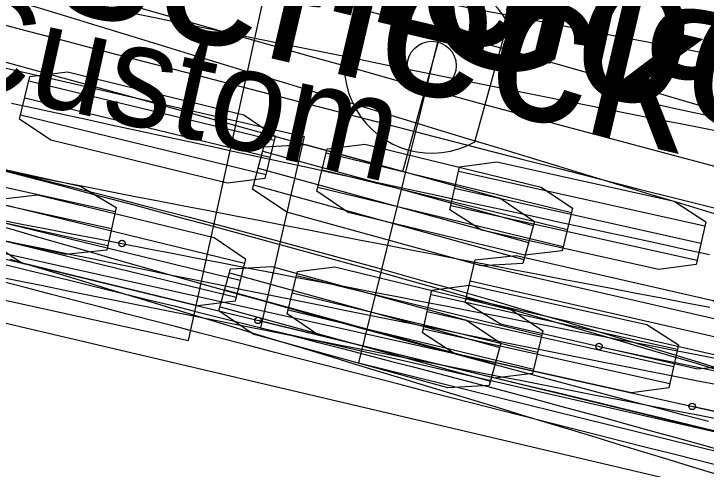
# Model space of a CAD drawing. Extents: x -14 to 1565148, y -25 to 642856.
# Drawn here: x 1564705.53 to 1564714.58, y 636303.88 to 636309.83 of the extents above; entities that cross this region are included whole.
import ezdxf

# ---------------------------------------------------------------- set-up
doc = ezdxf.new("R2010")
doc.units = 0
for name, color, linetype in [('CM_Corridor_Conceptual', 7, 'Continuous'), ('CM_Corridor_Key_Station', 7, 'Continuous'), ('MT_P_Cells', 7, 'Continuous'), ('PF_P_Grade_Line', 7, 'Continuous'), ('PV_P_Saw_Cut_Line', 7, 'Continuous'), ('TR_Turning_Path22', 7, 'Continuous'), ('TR_Turning_Path23', 7, 'Continuous'), ('TR_Turning_Path24', 7, 'Continuous')]:
    doc.layers.add(name, color=color, linetype=linetype)

msp = doc.modelspace()

# ---------------------------------------------------------------- linework, layer by layer
at = {"layer": 'CM_Corridor_Conceptual'}
for p, q in [((1564683.4591, 636311.9554), (1564718.4435, 636303.4647)), ((1564705.7299, 636308.9556), (1564708.9368, 636308.1773)), ((1564705.6759, 636308.7329), (1564708.8828, 636307.9546)), ((1564705.6218, 636308.5102), (1564708.8287, 636307.7319)), ((1564709.6171, 636308.0122), (1564712.824, 636307.2339)), ((1564709.563, 636307.7895), (1564712.7699, 636307.0112)), ((1564709.509, 636307.5668), (1564712.7159, 636306.7885)), ((1564705.3407, 636307.3522), (1564708.5476, 636306.5739)), ((1564705.2867, 636307.1295), (1564708.4936, 636306.3512)), ((1564705.2326, 636306.9068), (1564708.4395, 636306.1285)), ((1564709.2279, 636306.4088), (1564712.4348, 636305.6305)), ((1564709.1738, 636306.1861), (1564712.3807, 636305.4078)), ((1564709.1198, 636305.9634), (1564712.3267, 636305.1851))]:
    msp.add_line(p, q, dxfattribs=at)
for points in [[(1564705.6084, 636308.455), (1564705.7433, 636309.0109), (1564706.2329, 636309.0694), (1564708.5419, 636308.509), (1564708.9502, 636308.2326), (1564708.8153, 636307.6767), (1564708.3257, 636307.6182), (1564706.0167, 636308.1786)], [(1564709.4956, 636307.5116), (1564709.6305, 636308.0675), (1564710.1201, 636308.126), (1564712.429, 636307.5656), (1564712.8374, 636307.2891), (1564712.7025, 636306.7333), (1564712.2128, 636306.6748), (1564709.9039, 636307.2352)], [(1564705.2192, 636306.8516), (1564705.3541, 636307.4074), (1564705.8438, 636307.4659), (1564708.1527, 636306.9055), (1564708.561, 636306.6291), (1564708.4261, 636306.0732), (1564707.9365, 636306.0147), (1564705.6276, 636306.5751)], [(1564709.1064, 636305.9081), (1564709.2413, 636306.464), (1564709.7309, 636306.5225), (1564712.0399, 636305.9621), (1564712.4482, 636305.6857), (1564712.3133, 636305.1298), (1564711.8237, 636305.0713), (1564709.5147, 636305.6317)]]:
    msp.add_lwpolyline(points, close=True, dxfattribs=at)
for points in [[(1564714.7406, 636303.8075), (1564714.4216, 636303.9044), (1564714.1026, 636304.0013), (1564713.7836, 636304.0983), (1564713.4646, 636304.1952), (1564713.1456, 636304.2922), (1564712.8267, 636304.3892), (1564712.5077, 636304.4862), (1564712.1887, 636304.5832), (1564711.8698, 636304.6802), (1564711.5508, 636304.7772), (1564711.2318, 636304.8742), (1564710.9129, 636304.9712), (1564710.5939, 636305.0682), (1564710.2749, 636305.1653), (1564709.956, 636305.2623), (1564709.637, 636305.3593), (1564709.3181, 636305.4564), (1564708.9991, 636305.5535), (1564708.6802, 636305.6505), (1564708.3612, 636305.7476), (1564708.0423, 636305.8447), (1564707.7234, 636305.9418), (1564707.4044, 636306.0389), (1564707.0855, 636306.136), (1564706.7666, 636306.2332), (1564706.4476, 636306.3303), (1564706.1287, 636306.4274), (1564705.8098, 636306.5246), (1564705.4909, 636306.6217)], [(1564714.8654, 636304.3396), (1564714.5417, 636304.4173), (1564714.2181, 636304.495), (1564713.8946, 636304.5728), (1564713.5711, 636304.6506), (1564713.2476, 636304.7285), (1564712.9243, 636304.8065), (1564712.601, 636304.8845), (1564712.2777, 636304.9626), (1564711.9545, 636305.0407), (1564711.6314, 636305.1189), (1564711.3083, 636305.197), (1564710.9853, 636305.2752), (1564710.6623, 636305.3535), (1564710.3394, 636305.4317), (1564710.0166, 636305.51), (1564709.6938, 636305.5883), (1564709.371, 636305.6666), (1564709.0483, 636305.7449), (1564708.7256, 636305.8232)]]:
    msp.add_lwpolyline(points, dxfattribs=at)
msp.add_circle((1564708.7256, 636305.8232), 0.0417, dxfattribs=at)
msp.add_arc((1568701.3335, 649423.2411), 13708.5136, 252.99030479, 253.21320171, dxfattribs=at)
at = {"layer": 'CM_Corridor_Key_Station'}
for p, q in [((1564707.8159, 636305.5618), (1564709.5343, 636313.3751)), ((1564706.8582, 636307.2443), (1564703.2772, 636308.0319)), ((1564706.809, 636307.0205), (1564703.2279, 636307.8081)), ((1564706.7598, 636306.7967), (1564703.1787, 636307.5843)), ((1564700.4909, 636307.1728), (1564707.8159, 636305.5618))]:
    msp.add_line(p, q, dxfattribs=at)
msp.add_lwpolyline([(1564706.8704, 636307.2998), (1564706.7476, 636306.7412), (1564706.2092, 636306.6831), (1564703.6308, 636307.2502), (1564703.1665, 636307.5288), (1564703.2894, 636308.0874), (1564703.8277, 636308.1455), (1564706.4061, 636307.5784)], close=True, dxfattribs=at)
for points in [[(1564705.2596, 636306.8965), (1564705.5877, 636306.8289), (1564705.9158, 636306.7614), (1564706.244, 636306.694), (1564706.5721, 636306.6267), (1564706.9003, 636306.5595), (1564707.2285, 636306.4924), (1564707.5567, 636306.4254), (1564707.885, 636306.3584), (1564708.2133, 636306.2916), (1564708.5415, 636306.2249), (1564708.8698, 636306.1583), (1564709.1982, 636306.0918), (1564709.5265, 636306.0254), (1564709.8549, 636305.959), (1564710.1832, 636305.8928), (1564710.5116, 636305.8267), (1564710.8401, 636305.7607), (1564711.1685, 636305.6947), (1564711.497, 636305.6289), (1564711.8255, 636305.5632), (1564712.154, 636305.4975), (1564712.4825, 636305.432), (1564712.811, 636305.3666), (1564713.1396, 636305.3012), (1564713.4682, 636305.236), (1564713.7968, 636305.1708), (1564714.1254, 636305.1058), (1564714.454, 636305.0408), (1564714.7827, 636304.976)], [(1564705.2533, 636306.4097), (1564705.5816, 636306.3438), (1564705.9099, 636306.2779), (1564706.2383, 636306.2121), (1564706.5667, 636306.1464), (1564706.8951, 636306.0808), (1564707.2235, 636306.0152), (1564707.5519, 636305.9498), (1564707.8804, 636305.8844), (1564708.2089, 636305.819), (1564708.5374, 636305.7538), (1564708.8659, 636305.6886), (1564709.1944, 636305.6235), (1564709.523, 636305.5585), (1564709.8515, 636305.4936), (1564710.1801, 636305.4288), (1564710.5087, 636305.364), (1564710.8373, 636305.2993), (1564711.166, 636305.2347), (1564711.4946, 636305.1702), (1564711.8233, 636305.1058), (1564712.152, 636305.0414), (1564712.4807, 636304.9772), (1564712.8095, 636304.913), (1564713.1382, 636304.8489), (1564713.467, 636304.7849), (1564713.7958, 636304.7209), (1564714.1246, 636304.6571), (1564714.4534, 636304.5933), (1564714.7822, 636304.5296)]]:
    msp.add_lwpolyline(points, dxfattribs=at)
msp.add_arc((1564931.2776, 637403.0639), 1115.9763, 258.3338866, 261.2492811, dxfattribs=at)
at = {"layer": 'MT_P_Cells'}
msp.add_line((1564700.4253, 636306.9632), (1564735.4733, 636298.7389), dxfattribs=at)
msp.add_lwpolyline([(1564714.7913, 636303.9147), (1564714.4662, 636303.9967), (1564714.1412, 636304.0789), (1564713.8162, 636304.1611), (1564713.4912, 636304.2435), (1564713.1662, 636304.3259), (1564712.8413, 636304.4085), (1564712.5163, 636304.4911), (1564712.1914, 636304.5738), (1564711.8666, 636304.6567), (1564711.5417, 636304.7396), (1564711.2169, 636304.8226), (1564710.8921, 636304.9057), (1564710.5673, 636304.989), (1564710.2426, 636305.0723), (1564709.9178, 636305.1557), (1564709.5931, 636305.2392), (1564709.2685, 636305.3228), (1564708.9438, 636305.4065), (1564708.6192, 636305.4903), (1564708.2946, 636305.5742), (1564707.97, 636305.6582), (1564707.6455, 636305.7423), (1564707.3209, 636305.8265), (1564706.9964, 636305.9108), (1564706.672, 636305.9951), (1564706.3475, 636306.0796), (1564706.0231, 636306.1642), (1564705.6987, 636306.2489), (1564705.3743, 636306.3336)], dxfattribs=at)
msp.add_arc((1564989.5563, 637393.1069), 1120.0648, 254.3523929, 256.0624233, dxfattribs=at)
at = {"layer": 'PF_P_Grade_Line'}
for p, q in [((1564711.9553, 636313.0354), (1564710.0382, 636305.2685)), ((1564710.6167, 636307.7699), (1564711.3768, 636310.5339)), ((1564700.9747, 636310.4217), (1564710.6167, 636307.7699)), ((1564711.5616, 636308.1584), (1564711.9902, 636309.7168)), ((1564708.7882, 636308.0351), (1564712.3236, 636307.0628)), ((1564708.7274, 636307.8141), (1564712.2628, 636306.8418)), ((1564708.6667, 636307.5932), (1564712.202, 636306.6208)), ((1564708.3506, 636306.4442), (1564711.886, 636305.4718)), ((1564708.2899, 636306.2232), (1564711.8253, 636305.2509)), ((1564708.2291, 636306.0022), (1564711.7645, 636305.0299)), ((1564710.0382, 636305.2685), (1564744.9892, 636296.6415)), ((1564710.0382, 636305.2685), (1564710.0382, 636305.2685))]:
    msp.add_line(p, q, dxfattribs=at)
for points in [[(1564708.6516, 636307.5384), (1564708.8033, 636308.0899), (1564709.3439, 636308.1199), (1564711.8894, 636307.4198), (1564712.3387, 636307.1176), (1564712.187, 636306.566), (1564711.6463, 636306.536), (1564709.1008, 636307.2361)], [(1564708.214, 636305.9474), (1564708.3657, 636306.499), (1564708.9064, 636306.529), (1564711.4519, 636305.8289), (1564711.9011, 636305.5266), (1564711.7494, 636304.9751), (1564711.2088, 636304.9451), (1564708.6633, 636305.6451)]]:
    msp.add_lwpolyline(points, close=True, dxfattribs=at)
msp.add_lwpolyline([(1564714.6163, 636304.5014), (1564714.2916, 636304.5864), (1564713.9668, 636304.6716), (1564713.6422, 636304.7572), (1564713.3177, 636304.8431), (1564712.9932, 636304.9293), (1564712.6688, 636305.0158), (1564712.3445, 636305.1026), (1564712.0203, 636305.1897), (1564711.6962, 636305.2772), (1564711.3721, 636305.3649), (1564711.0482, 636305.453), (1564710.7243, 636305.5414), (1564710.4005, 636305.6301), (1564710.0768, 636305.7191), (1564709.7532, 636305.8084), (1564709.4296, 636305.898), (1564709.1062, 636305.9879), (1564708.7828, 636306.0782), (1564708.4596, 636306.1687), (1564708.1364, 636306.2596), (1564707.8133, 636306.3508), (1564707.4903, 636306.4423), (1564707.1674, 636306.5341), (1564706.8445, 636306.6262), (1564706.5218, 636306.7186), (1564706.1991, 636306.8114), (1564705.8766, 636306.9044), (1564705.5541, 636306.9978), (1564705.2317, 636307.0914)], dxfattribs=at)
msp.add_circle((1564710.9968, 636309.1519), 0.32, dxfattribs=at)
for centre, radius, start, end in [((1564802.6661, 636641.8404), 345.3928, 252.210466, 264.072463), ((1564710.9968, 636309.1519), 1.1429, 29.62232, 299.62232)]:
    msp.add_arc(centre, radius, start, end, dxfattribs=at)
at = {"layer": 'PV_P_Saw_Cut_Line'}
for p, q in [((1564699.5798, 636310.454), (1564709.3288, 636308.2272)), ((1564709.3288, 636308.2272), (1564708.7572, 636305.725)), ((1564715.1249, 636305.745), (1564711.5503, 636306.5615)), ((1564715.0739, 636305.5216), (1564711.4993, 636306.3381)), ((1564715.0228, 636305.2982), (1564711.4482, 636306.1147)), ((1564708.7572, 636305.725), (1564716.0689, 636304.0549))]:
    msp.add_line(p, q, dxfattribs=at)
msp.add_lwpolyline([(1564715.1375, 636305.8005), (1564715.0102, 636305.2428), (1564714.4713, 636305.1891), (1564711.8976, 636305.777), (1564711.4356, 636306.0593), (1564711.5629, 636306.6169), (1564712.1018, 636306.6706), (1564714.6755, 636306.0828)], close=True, dxfattribs=at)
for points in [[(1564705.4145, 636306.5533), (1564705.7313, 636306.4769), (1564706.0479, 636306.4002), (1564706.3643, 636306.3232), (1564706.6805, 636306.246), (1564706.9965, 636306.1684), (1564707.3123, 636306.0905), (1564707.6279, 636306.0123), (1564707.9433, 636305.9338), (1564708.2585, 636305.855), (1564708.5734, 636305.7758), (1564708.8882, 636305.6963), (1564709.2028, 636305.6165), (1564709.5171, 636305.5363), (1564709.8313, 636305.4558), (1564710.1452, 636305.3749), (1564710.4589, 636305.2936), (1564710.7724, 636305.212), (1564711.0857, 636305.13), (1564711.3988, 636305.0476), (1564711.7117, 636304.9649), (1564712.0243, 636304.8817), (1564712.3367, 636304.7982), (1564712.6489, 636304.7143), (1564712.9609, 636304.63), (1564713.2727, 636304.5452), (1564713.5842, 636304.4601), (1564713.8955, 636304.3745), (1564714.2066, 636304.2885), (1564714.5175, 636304.2021), (1564714.8281, 636304.1153)], [(1564713.1845, 636305.4831), (1564713.528, 636305.4106), (1564713.8564, 636305.3415), (1564714.1849, 636305.2726), (1564714.5135, 636305.2038), (1564714.842, 636305.1352), (1564715.1706, 636305.0666), (1564715.4992, 636304.9982), (1564715.8278, 636304.9299), (1564716.1565, 636304.8618), (1564716.4852, 636304.7938), (1564716.8139, 636304.7259), (1564717.1426, 636304.6581), (1564717.4714, 636304.5905), (1564717.8002, 636304.523), (1564718.129, 636304.4556), (1564718.4579, 636304.3884), (1564718.7867, 636304.3212), (1564719.1156, 636304.2543), (1564719.4446, 636304.1874), (1564719.7735, 636304.1207)]]:
    msp.add_lwpolyline(points, dxfattribs=at)
for centre in [(1564713.9082, 636308.6515), (1564713.1845, 636305.4831)]:
    msp.add_circle(centre, 0.0417, dxfattribs=at)
msp.add_arc((1564890.0454, 637144.3087), 854.0184, 258.097595, 259.3763299, dxfattribs=at)
at = {"layer": 'TR_Turning_Path22'}
for p, q in [((1564689.0199, 636310.3369), (1564724.1637, 636302.5323)), ((1564711.3451, 636307.7735), (1564714.5667, 636307.058)), ((1564711.2955, 636307.5497), (1564714.517, 636306.8343)), ((1564711.2458, 636307.326), (1564714.4673, 636306.6106)), ((1564710.9874, 636306.1627), (1564714.2089, 636305.4473)), ((1564710.9377, 636305.939), (1564714.1593, 636305.2236)), ((1564710.8881, 636305.7153), (1564714.1096, 636304.9998))]:
    msp.add_line(p, q, dxfattribs=at)
for points in [[(1564711.2335, 636307.2706), (1564711.3575, 636307.8289), (1564711.8458, 636307.897), (1564714.1653, 636307.3819), (1564714.579, 636307.1135), (1564714.455, 636306.5551), (1564713.9666, 636306.4871), (1564711.6471, 636307.0022)], [(1564710.8757, 636305.6598), (1564710.9997, 636306.2182), (1564711.4881, 636306.2863), (1564713.8076, 636305.7712), (1564714.2213, 636305.5028), (1564714.0973, 636304.9444), (1564713.6089, 636304.8763), (1564711.2894, 636305.3914)]]:
    msp.add_lwpolyline(points, close=True, dxfattribs=at)
for points in [[(1564714.7283, 636305.1789), (1564714.4127, 636305.2726), (1564714.0971, 636305.366), (1564713.7813, 636305.459), (1564713.4654, 636305.5516), (1564713.1493, 636305.6438), (1564712.8332, 636305.7356), (1564712.517, 636305.8271), (1564712.2006, 636305.9182), (1564711.8841, 636306.0089), (1564711.5676, 636306.0992), (1564711.2509, 636306.1891), (1564710.9341, 636306.2787), (1564710.6172, 636306.3678), (1564710.3002, 636306.4566), (1564709.9831, 636306.545), (1564709.6659, 636306.633), (1564709.3486, 636306.7207), (1564709.0312, 636306.8079), (1564708.7136, 636306.8948), (1564708.396, 636306.9813), (1564708.0783, 636307.0674), (1564707.7604, 636307.1531), (1564707.4425, 636307.2384), (1564707.1244, 636307.3234), (1564706.8063, 636307.408), (1564706.488, 636307.4921), (1564706.1697, 636307.5759), (1564705.8512, 636307.6594), (1564705.5327, 636307.7424), (1564705.214, 636307.825)], [(1564719.9042, 636303.4665), (1564719.5802, 636303.5397), (1564719.2562, 636303.6128), (1564718.9323, 636303.6859), (1564718.6084, 636303.7589), (1564718.2846, 636303.8318), (1564717.9608, 636303.9046), (1564717.637, 636303.9774), (1564717.3133, 636304.0501), (1564716.9897, 636304.1227), (1564716.666, 636304.1953), (1564716.3424, 636304.2677), (1564716.0189, 636304.3401), (1564715.6954, 636304.4123), (1564715.3719, 636304.4845), (1564715.0484, 636304.5565), (1564714.725, 636304.6284), (1564714.4016, 636304.7003)]]:
    msp.add_lwpolyline(points, dxfattribs=at)
msp.add_circle((1564714.4016, 636304.7003), 0.0417, dxfattribs=at)
msp.add_arc((1564636.8847, 636043.7182), 276.0495, 69.661544, 81.898669, dxfattribs=at)
at = {"layer": 'TR_Turning_Path23'}
for points in [[(1564705.5007, 636308.6637), (1564705.8267, 636308.593), (1564706.1527, 636308.5224), (1564706.4786, 636308.4517), (1564706.8046, 636308.3811), (1564707.1306, 636308.3104), (1564707.4566, 636308.2397), (1564707.7826, 636308.1691), (1564708.1085, 636308.0984), (1564708.4345, 636308.0278), (1564708.7605, 636307.9571), (1564709.0865, 636307.8864), (1564709.4125, 636307.8158), (1564709.7384, 636307.7451), (1564710.0644, 636307.6745), (1564710.3904, 636307.6038), (1564710.7164, 636307.5332), (1564711.0424, 636307.4625), (1564711.3683, 636307.3918), (1564711.6943, 636307.3212), (1564712.0203, 636307.2505), (1564712.3463, 636307.1799), (1564712.6723, 636307.1092), (1564712.9983, 636307.0385), (1564713.3242, 636306.9679), (1564713.6502, 636306.8972), (1564713.9762, 636306.8266), (1564714.3022, 636306.7559), (1564714.6282, 636306.6853)], [(1564705.3472, 636307.802), (1564705.6588, 636307.7246), (1564705.97, 636307.6468), (1564706.2808, 636307.5686), (1564706.5913, 636307.4899), (1564706.9014, 636307.4108), (1564707.2112, 636307.3312), (1564707.5206, 636307.2512), (1564707.8296, 636307.1707), (1564708.1383, 636307.0897), (1564708.4466, 636307.0082), (1564708.7545, 636306.9263), (1564709.0621, 636306.8438), (1564709.3692, 636306.7608), (1564709.676, 636306.6773), (1564709.9825, 636306.5933), (1564710.2885, 636306.5088), (1564710.5942, 636306.4237), (1564710.8994, 636306.338), (1564711.2043, 636306.2518), (1564711.5088, 636306.165), (1564711.8129, 636306.0777), (1564712.1166, 636305.9898), (1564712.4199, 636305.9012), (1564712.7229, 636305.8121), (1564713.0254, 636305.7224), (1564713.3275, 636305.6321), (1564713.6292, 636305.5412), (1564713.9305, 636305.4497), (1564714.2314, 636305.3575), (1564714.5318, 636305.2647), (1564714.8319, 636305.1713)]]:
    msp.add_lwpolyline(points, dxfattribs=at)
at = {"layer": 'TR_Turning_Path24'}
for points in [[(1564705.4611, 636307.7675), (1564705.7886, 636307.7038), (1564706.1161, 636307.6401), (1564706.4435, 636307.5765), (1564706.771, 636307.5128), (1564707.0985, 636307.4492), (1564707.426, 636307.3857), (1564707.7535, 636307.3222), (1564708.081, 636307.2587), (1564708.4085, 636307.1952), (1564708.736, 636307.1318), (1564709.0635, 636307.0684), (1564709.3911, 636307.0051), (1564709.7186, 636306.9417), (1564710.0461, 636306.8785), (1564710.3737, 636306.8152), (1564710.7012, 636306.752), (1564711.0288, 636306.6888), (1564711.3564, 636306.6256), (1564711.6839, 636306.5625), (1564712.0115, 636306.4994), (1564712.3391, 636306.4364), (1564712.6667, 636306.3734), (1564712.9943, 636306.3104), (1564713.3219, 636306.2474), (1564713.6495, 636306.1845), (1564713.9771, 636306.1216), (1564714.3048, 636306.0588), (1564714.6324, 636305.9959)], [(1564705.3086, 636307.1454), (1564705.6362, 636307.082), (1564705.9637, 636307.0186), (1564706.2913, 636306.9553), (1564706.6188, 636306.892), (1564706.9464, 636306.8287)], [(1564706.9464, 636306.8287), (1564707.274, 636306.7655), (1564707.6016, 636306.7022), (1564707.9292, 636306.639), (1564708.2568, 636306.5759), (1564708.5842, 636306.5128), (1564708.9116, 636306.4497), (1564709.2388, 636306.3866), (1564709.5658, 636306.3237), (1564709.8927, 636306.2607), (1564710.2193, 636306.1978), (1564710.5457, 636306.1349), (1564710.8728, 636306.0719), (1564711.1998, 636306.0089), (1564711.5266, 636305.9458), (1564711.8534, 636305.8828), (1564712.1801, 636305.8197), (1564712.5067, 636305.7566), (1564712.8332, 636305.6934), (1564713.1596, 636305.6302), (1564713.4859, 636305.567), (1564713.8122, 636305.5037), (1564714.1383, 636305.4403), (1564714.4643, 636305.3769), (1564714.7902, 636305.3133)]]:
    msp.add_lwpolyline(points, dxfattribs=at)
msp.add_circle((1564706.9464, 636306.8287), 0.0417, dxfattribs=at)
msp.add_circle((1564706.9464, 636306.8287), 0.0417, dxfattribs=at)
msp.add_arc((1565329.8968, 639515.7755), 3264.9659, 258.7514092, 259.7222461, dxfattribs=at)

# ---------------------------------------------------------------- texts
at = {"layer": 'CM_Corridor_Conceptual'}
msp.add_text('Gooseneck Horse Trailer', height=2, rotation=346.35807, dxfattribs=at).set_placement((1564684.1163, 636316.0767))
at = {"layer": 'MT_P_Cells'}
msp.add_text('Gooseneck Horse Trailer', height=2, rotation=346.79399, dxfattribs=at).set_placement((1564701.0511, 636311.0894))
at = {"layer": 'PF_P_Grade_Line'}
msp.add_text('Gooseneck Horse Trailer', height=2, rotation=346.13481, dxfattribs=at).set_placement((1564710.7115, 636309.3871))
at = {"layer": 'TR_Turning_Path22'}
for s, height, p in [('Gooseneck Horse Trailer', 2, (1564689.5964, 636314.4703)), ('Custom', 1.33333, (1564704.4207, 636308.9587))]:
    msp.add_text(s, height=height, rotation=347.4791, dxfattribs=at).set_placement(p)

doc.saveas('drawing.dxf')
